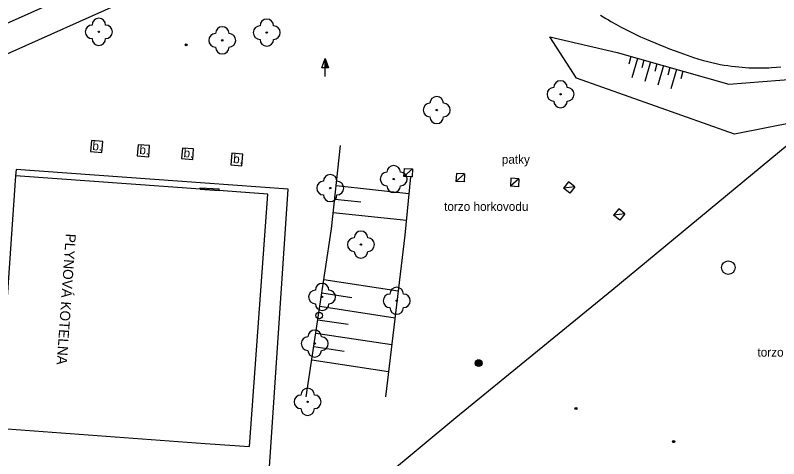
# Model space of a CAD drawing. Extents: x -539515 to -538098, y -1182060 to -1180157.
# Drawn here: x -538553.4 to -538497, y -1181413.9 to -1181381.1 of the extents above; entities that cross this region are included whole.
import ezdxf

# ---------------------------------------------------------------- set-up
doc = ezdxf.new("R2010")
doc.units = 0
for name, color, linetype in [('Vrstva 11', 7, 'Continuous'), ('Vrstva 14', 7, 'Continuous'), ('Vrstva 15', 7, 'Continuous'), ('Vrstva 20', 7, 'Continuous'), ('Vrstva 22', 7, 'Continuous'), ('Vrstva 24', 7, 'Continuous'), ('Vrstva 25', 7, 'Continuous'), ('Vrstva 27', 7, 'Continuous'), ('Vrstva 31', 7, 'Continuous'), ('Vrstva 40', 7, 'Continuous'), ('Vrstva 41', 7, 'Continuous'), ('Vrstva 5', 7, 'Continuous'), ('Vrstva 7', 7, 'Continuous')]:
    doc.layers.add(name, color=color, linetype=linetype)

msp = doc.modelspace()

# ---------------------------------------------------------------- linework, layer by layer
at = {"layer": 'Vrstva 11'}
for p, q in [((-538564.73, -1181386.55), (-538539.355, -1181375.15)), ((-538564.86, -1181388.84), (-538539.355, -1181377.43)), ((-538553.336, -1181392.525), (-538553.37, -1181393)), ((-538539.355, -1181393.53), (-538553.336, -1181392.525)), ((-538524.031, -1181392.481), (-538524.071, -1181393.079)), ((-538520.191, -1181392.851), (-538520.829, -1181393.409)), ((-538516.171, -1181393.211), (-538516.809, -1181393.769)), ((-538533.24, -1181393.97), (-538539.355, -1181393.53)), ((-538534.79, -1181417.18), (-538533.24, -1181393.97)), ((-538512.038, -1181393.816), (-538512.882, -1181393.904)), ((-538508.338, -1181395.806), (-538509.182, -1181395.894))]:
    msp.add_line(p, q, dxfattribs=at)
for points in [[(-538510.157, -1181381.122), (-538509.955, -1181381.249), (-538509.758, -1181381.37), (-538509.565, -1181381.486), (-538509.377, -1181381.596), (-538509.009, -1181381.805), (-538508.661, -1181381.994), (-538508.33, -1181382.167), (-538508.018, -1181382.324), (-538507.724, -1181382.468), (-538507.446, -1181382.6), (-538507.185, -1181382.721), (-538506.938, -1181382.833), (-538506.474, -1181383.035), (-538506.066, -1181383.207), (-538505.708, -1181383.352), (-538505.394, -1181383.476)], [(-538505.394, -1181383.476), (-538505.119, -1181383.582), (-538504.638, -1181383.763), (-538504.278, -1181383.895), (-538503.738, -1181384.086), (-538503.2, -1181384.27), (-538503.033, -1181384.325), (-538502.869, -1181384.377), (-538502.705, -1181384.426), (-538502.544, -1181384.473), (-538502.224, -1181384.559), (-538501.91, -1181384.635), (-538501.605, -1181384.703), (-538501.306, -1181384.762), (-538501.015, -1181384.814), (-538500.732, -1181384.858), (-538500.456, -1181384.896), (-538500.187, -1181384.929), (-538499.926, -1181384.956), (-538499.673, -1181384.977), (-538499.426, -1181384.995), (-538499.187, -1181385.008), (-538498.954, -1181385.017), (-538498.729, -1181385.023), (-538498.51, -1181385.025), (-538498.298, -1181385.025), (-538498.092, -1181385.022), (-538497.893, -1181385.017), (-538497.7, -1181385.01), (-538497.513, -1181385), (-538497.151, -1181384.976), (-538496.811, -1181384.946)], [(-538547.83, -1181391.21), (-538547, -1181391.28), (-538546.93, -1181390.45), (-538547.76, -1181390.38), (-538547.83, -1181391.21)], [(-538544.39, -1181391.51), (-538543.529, -1181391.585), (-538543.48, -1181390.76), (-538544.32, -1181390.71), (-538544.39, -1181391.51)], [(-538541.11, -1181391.71), (-538540.27, -1181391.797), (-538540.22, -1181390.99), (-538541.03, -1181390.94), (-538541.11, -1181391.71)], [(-538537.47, -1181392.18), (-538536.656, -1181392.266), (-538536.58, -1181391.4), (-538537.38, -1181391.33), (-538537.47, -1181392.18)], [(-538524.031, -1181392.481), (-538524.669, -1181393.039), (-538524.629, -1181392.441), (-538524.031, -1181392.481)], [(-538520.191, -1181392.851), (-538520.789, -1181392.811), (-538520.829, -1181393.409)], [(-538520.191, -1181392.851), (-538520.231, -1181393.449), (-538520.829, -1181393.409)], [(-538524.071, -1181393.079), (-538524.187, -1181393.071), (-538524.669, -1181393.039)], [(-538516.171, -1181393.211), (-538516.769, -1181393.171), (-538516.809, -1181393.769)], [(-538516.171, -1181393.211), (-538516.211, -1181393.809), (-538516.809, -1181393.769)], [(-538512.038, -1181393.816), (-538512.504, -1181393.438), (-538512.882, -1181393.904)], [(-538512.038, -1181393.816), (-538512.416, -1181394.282), (-538512.882, -1181393.904)], [(-538508.338, -1181395.806), (-538508.804, -1181395.428), (-538509.182, -1181395.894)], [(-538508.338, -1181395.806), (-538508.716, -1181396.272), (-538509.182, -1181395.894)]]:
    msp.add_lwpolyline(points, dxfattribs=at)
at = {"layer": 'Vrstva 14'}
for p, q in [((-538513.89, -1181382.74), (-538508.91, -1181383.9)), ((-538511.91, -1181385.79), (-538513.89, -1181382.74)), ((-538508.91, -1181383.9), (-538500.66, -1181386.22)), ((-538500.25, -1181389.92), (-538511.91, -1181385.79)), ((-538500.66, -1181386.22), (-538494.71, -1181385.76)), ((-538495.01, -1181388.87), (-538500.25, -1181389.92)), ((-538530.024, -1181396.916), (-538529.367, -1181390.761)), ((-538524.187, -1181393.071), (-538524.598, -1181397.375)), ((-538531.902, -1181409.306), (-538530.024, -1181396.916)), ((-538524.598, -1181397.375), (-538526.035, -1181409.306))]:
    msp.add_line(p, q, dxfattribs=at)
at = {"layer": 'Vrstva 15'}
for p, q in [((-538507.903, -1181384.183), (-538508.065, -1181384.761)), ((-538507.422, -1181384.319), (-538507.828, -1181385.763)), ((-538506.94, -1181384.454), (-538507.103, -1181385.031)), ((-538506.459, -1181384.589), (-538506.865, -1181386.033)), ((-538505.978, -1181384.725), (-538506.14, -1181385.302)), ((-538505.496, -1181384.86), (-538505.902, -1181386.304)), ((-538505.015, -1181384.995), (-538505.178, -1181385.573)), ((-538504.534, -1181385.131), (-538504.94, -1181386.575)), ((-538504.052, -1181385.266), (-538504.215, -1181385.844)), ((-538529.682, -1181393.713), (-538524.303, -1181394.288)), ((-538529.788, -1181394.707), (-538527.852, -1181394.914)), ((-538529.894, -1181395.702), (-538524.493, -1181396.277)), ((-538530.59, -1181400.652), (-538525.093, -1181401.485)), ((-538530.74, -1181401.641), (-538528.529, -1181401.976)), ((-538530.89, -1181402.63), (-538525.332, -1181403.473)), ((-538531.04, -1181403.618), (-538528.805, -1181403.957)), ((-538531.19, -1181404.607), (-538525.572, -1181405.459)), ((-538531.34, -1181405.596), (-538529.08, -1181405.938)), ((-538531.49, -1181406.584), (-538525.811, -1181407.445))]:
    msp.add_line(p, q, dxfattribs=at)
at = {"layer": 'Vrstva 20'}
for centre, radius in [((-538540.76, -1181383.33), 0.075), ((-538540.76, -1181383.33), 0.0204), ((-538511.96, -1181410.18), 0.075), ((-538511.96, -1181410.18), 0.0204), ((-538504.74, -1181412.62), 0.075), ((-538504.74, -1181412.62), 0.0204)]:
    msp.add_circle(centre, radius, dxfattribs=at)
at = {"layer": 'Vrstva 22'}
for centre in [(-538547.22, -1181382.36), (-538534.81, -1181382.42), (-538538.1, -1181382.99), (-538513.1, -1181386.97), (-538522.25, -1181388.14), (-538525.43, -1181393.23), (-538530.12, -1181393.9), (-538527.85, -1181398.07), (-538530.72, -1181401.94), (-538525.21, -1181402.22), (-538531.27, -1181405.38), (-538531.79, -1181409.68)]:
    msp.add_circle(centre, 0.05, dxfattribs=at)
for centre, start, end in [((-538547.22, -1181381.86), 0, 180), ((-538534.81, -1181381.92), 0, 180), ((-538547.72, -1181382.36), 90, 270), ((-538546.72, -1181382.36), 270, 90), ((-538538.1, -1181382.49), 0, 180), ((-538535.31, -1181382.42), 90, 270), ((-538534.31, -1181382.42), 270, 90), ((-538538.6, -1181382.99), 90, 270), ((-538537.6, -1181382.99), 270, 90), ((-538547.22, -1181382.86), 180, 0), ((-538534.81, -1181382.92), 180, 0), ((-538538.1, -1181383.49), 180, 0), ((-538513.1, -1181386.47), 0, 180), ((-538513.6, -1181386.97), 90, 270), ((-538512.6, -1181386.97), 270, 90), ((-538522.25, -1181387.64), 0, 180), ((-538522.75, -1181388.14), 90, 270), ((-538521.75, -1181388.14), 270, 90), ((-538513.1, -1181387.47), 180, 0), ((-538522.25, -1181388.64), 180, 0), ((-538525.43, -1181392.73), 0, 180), ((-538525.93, -1181393.23), 90, 270), ((-538524.93, -1181393.23), 270, 90), ((-538530.62, -1181393.9), 90, 270), ((-538530.12, -1181393.4), 0, 180), ((-538529.62, -1181393.9), 270, 90), ((-538525.43, -1181393.73), 180, 0), ((-538530.12, -1181394.4), 180, 0), ((-538527.85, -1181397.57), 0, 180), ((-538528.35, -1181398.07), 90, 270), ((-538527.35, -1181398.07), 270, 90), ((-538527.85, -1181398.57), 180, 0), ((-538530.72, -1181401.44), 0, 180), ((-538525.21, -1181401.72), 0, 180), ((-538531.22, -1181401.94), 90, 270), ((-538530.22, -1181401.94), 270, 90), ((-538525.71, -1181402.22), 90, 270), ((-538524.71, -1181402.22), 270, 90), ((-538530.72, -1181402.44), 180, 0), ((-538525.21, -1181402.72), 180, 0), ((-538531.27, -1181404.88), 0, 180), ((-538531.77, -1181405.38), 90, 270), ((-538530.77, -1181405.38), 270, 90), ((-538531.27, -1181405.88), 180, 0), ((-538532.29, -1181409.68), 90, 270), ((-538531.79, -1181409.18), 0, 180), ((-538531.29, -1181409.68), 270, 90), ((-538531.79, -1181410.18), 180, 0)]:
    msp.add_arc(centre, 0.5, start, end, dxfattribs=at)
at = {"layer": 'Vrstva 24'}
for p, q in [((-538539.739, -1181393.991), (-538539.73, -1181393.87)), ((-538539.73, -1181393.87), (-538538.33, -1181393.96)), ((-538538.339, -1181394.081), (-538538.33, -1181393.96)), ((-538539.739, -1181393.991), (-538538.339, -1181394.081))]:
    msp.add_line(p, q, dxfattribs=at)
at = {"layer": 'Vrstva 25'}
for p, q in [((-538530.752, -1181385.008), (-538530.5, -1181384.334)), ((-538530.5, -1181385.008), (-538530.752, -1181385.008)), ((-538530.5, -1181385.66), (-538530.5, -1181385.01))]:
    msp.add_line(p, q, dxfattribs=at)
for points in [[(-538530.25, -1181385.01), (-538530.5, -1181385.01), (-538530.5, -1181384.334), (-538530.5, -1181384.334)], [(-538530.307, -1181384.97), (-538530.46, -1181384.97), (-538530.46, -1181384.557)], [(-538530.365, -1181384.93), (-538530.42, -1181384.93), (-538530.42, -1181384.781)]]:
    msp.add_lwpolyline(points, close=True, dxfattribs=at)
for radius in [0.25, 0.2, 0.15, 0.1, 0.05]:
    msp.add_circle((-538519.15, -1181406.82), radius, dxfattribs=at)
at = {"layer": 'Vrstva 27'}
msp.add_circle((-538500.7, -1181399.77), 0.5, dxfattribs=at)
at = {"layer": 'Vrstva 31'}
msp.add_circle((-538530.94, -1181403.31), 0.25, dxfattribs=at)
at = {"layer": 'Vrstva 5'}
for p, q in [((-538553.37, -1181393), (-538554.68, -1181411.63)), ((-538539.355, -1181394.008), (-538553.37, -1181393)), ((-538534.73, -1181394.34), (-538539.355, -1181394.008)), ((-538536.09, -1181412.99), (-538534.73, -1181394.34)), ((-538554.68, -1181411.63), (-538539.355, -1181412.751)), ((-538539.355, -1181412.751), (-538536.09, -1181412.99))]:
    msp.add_line(p, q, dxfattribs=at)
at = {"layer": 'Vrstva 7'}
for p, q in [((-538509.31, -1181401.44), (-538493.14, -1181388.07)), ((-538520.84, -1181410.84), (-538509.31, -1181401.44)), ((-538527.57, -1181416.41), (-538520.84, -1181410.84))]:
    msp.add_line(p, q, dxfattribs=at)

# ---------------------------------------------------------------- texts
at = {"layer": 'Vrstva 40'}
for p in [(-538547.722, -1181391.09), (-538544.247, -1181391.381), (-538540.979, -1181391.609), (-538537.316, -1181392.045)]:
    msp.add_text('b.', height=0.65, rotation=355.1792, dxfattribs=at).set_placement(p)
for s, p in [('patky', (-538517.443, -1181392.102)), ('torzo horkovodu', (-538521.706, -1181395.582)), ('torzo horkovodu', (-538498.548, -1181406.344))]:
    msp.add_text(s, height=0.65, dxfattribs=at).set_placement(p)
at = {"layer": 'Vrstva 41'}
msp.add_text('PLYNOVÁ KOTELNA', height=0.75, rotation=265.9778, dxfattribs=at).set_placement((-538549.659, -1181397.245))

doc.saveas('drawing.dxf')
